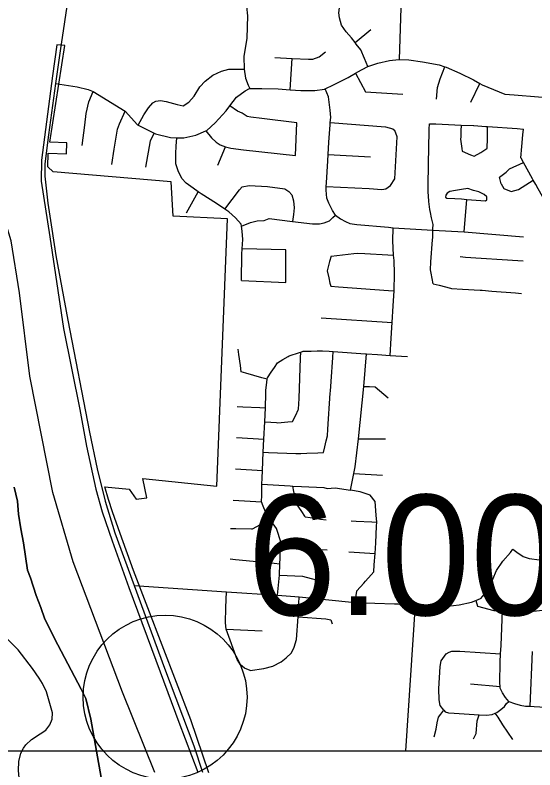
# Model space of a CAD drawing. Extents: x 1659811 to 1934326, y 644115 to 934867.
# Drawn here: x 1797422 to 1802180, y 753899 to 760803 of the extents above; entities that cross this region are included whole.
import ezdxf

# ---------------------------------------------------------------- set-up
doc = ezdxf.new("R2010")
doc.units = 0
for name, color, linetype in [('Default', 7, 'Continuous'), ('GM_X_City_Street', 7, 'Continuous'), ('GM_X_Corporation', 7, 'Continuous'), ('GM_X_Township', 7, 'Continuous'), ('GM_X_US_Route', 7, 'Continuous'), ('SH_Text', 7, 'Continuous')]:
    doc.layers.add(name, color=color, linetype=linetype)

msp = doc.modelspace()

# ---------------------------------------------------------------- linework, layer by layer
at = {"layer": 'Default'}
msp.add_circle((1798794.9, 754564.2), 750, dxfattribs=at)
at = {"layer": 'GM_X_City_Street'}
for points in [[(1798335.7, 760997.9), (1798375.6, 761008.9), (1798704.6, 761095.7), (1799001.1, 761175.3), (1799091.5, 761186.1), (1799199.9, 761175.3), (1799326.5, 761146.3), (1799402.4, 761099.3), (1799442.2, 761063.1), (1799507.3, 760976.3), (1799539.8, 760882.3), (1799550.7, 760795.5), (1799543.4, 760593), (1799514.8, 760423.4), (1799519.8, 760308.4), (1799532.3, 760226.8), (1799555.5, 760162.4), (1799571.3, 760132.2)], [(1800940.7, 760395.7), (1800965.5, 761155.7)], [(1800650.4, 760331.2), (1800618.7, 760405.4), (1800585.2, 760485.7), (1800543.6, 760538), (1800533.8, 760551.2), (1800501.9, 760594.4), (1800452.3, 760650.7), (1800410.7, 760711.1), (1800391.1, 760777.3), (1800385.4, 760823.4), (1800393.9, 760893.5), (1800424.4, 760969.5), (1800488.8, 761043.3)], [(1800533.8, 760551.2), (1800678.5, 760671.5)], [(1799800.7, 760416.1), (1799956.9, 760407), (1800106.6, 760398.3), (1800146.7, 760400.1), (1800204.8, 760419.7), (1800263.1, 760465.5)], [(1799938.7, 760119.3), (1799956.9, 760407)], [(1797792.8, 760176.2), (1797990.5, 760147.8), (1798090, 760122.8), (1798137.6, 760103.5), (1798429.8, 759923.9), (1798543.4, 759800.2), (1798549.9, 759796.8), (1798695.3, 759723.5), (1798706.2, 759718), (1798845.7, 759682.2), (1798903.9, 759681.5), (1798965.7, 759680.8), (1799075.9, 759703.4), (1799169.3, 759745.1), (1799176.4, 759748.3), (1799253.3, 759817.5), (1799352.6, 759926.5), (1799386.9, 759971.3), (1799448.1, 760051.5), (1799528.8, 760108.7), (1799567.1, 760132.2), (1799571.3, 760132.2), (1799679.1, 760132.8), (1799828.9, 760127), (1799938.7, 760119.3), (1800038.7, 760112.4), (1800164.6, 760112.8), (1800252.7, 760123.8), (1800260.5, 760127.6), (1800337.2, 760164.8), (1800470, 760233.3), (1800537.2, 760272), (1800558.6, 760284.3), (1800645.1, 760329.4), (1800650.4, 760331.2), (1800743.5, 760364.2), (1800847.8, 760387), (1800933.8, 760395.9), (1800940.7, 760395.7), (1801025.8, 760392.8), (1801149.5, 760375.3), (1801303.1, 760349.3), (1801356.3, 760330.8), (1801368.8, 760326.5), (1801492, 760272.9), (1801619.2, 760211.2), (1801675.6, 760178.3), (1801696.6, 760166.1), (1801853.7, 760100.1), (1801903.4, 760079.4), (1801989.3, 760072.4), (1802436.6, 760036.8)], [(1798549.9, 759796.8), (1798601.2, 759890), (1798643.6, 759955.8), (1798681.9, 760001.7), (1798710, 760015.6), (1798752.1, 760021.3), (1798806, 760013), (1798905.9, 759986.4), (1798959.8, 759972.1), (1799012, 760007.8), (1799060.4, 760061.6), (1799112.9, 760147.5), (1799163.3, 760199.3), (1799231.6, 760253), (1799311.9, 760288.6), (1799378, 760308.3), (1799442, 760307.9), (1799519.8, 760308.4)], [(1800537.2, 760272), (1800630.7, 760100.7), (1800970.6, 760078.7)], [(1801278.4, 760032.9), (1801289.1, 760141), (1801313.6, 760219), (1801356.3, 760330.8)], [(1801594.2, 760007), (1801675.6, 760178.3)], [(1798035.2, 759609.5), (1798060.4, 759796.2), (1798072.5, 759901.2), (1798098.6, 760008), (1798137.6, 760103.5)], [(1800353.4, 758972.2), (1800327.7, 759016.5), (1800294.1, 759082.8), (1800276.4, 759129), (1800268.9, 759201.1), (1800270.2, 759235.3), (1800271.3, 759267.2), (1800284.7, 759469.5), (1800287.7, 759527.7), (1800293.7, 759639.8), (1800304.8, 759800.1), (1800306.8, 759820.6), (1800311.2, 759866.1), (1800305.7, 759934.3), (1800298.1, 760006.5), (1800290.4, 760056.6), (1800260.5, 760127.6)], [(1798308.2, 759436.8), (1798329.1, 759576.9), (1798350, 759703), (1798360.3, 759759.1), (1798378.7, 759807.1), (1798429.8, 759923.9)], [(1800000.9, 759815.8), (1799681.1, 759855.7), (1799581.2, 759870.3), (1799547.2, 759876.5), (1799499.4, 759904.8), (1799457.5, 759925.1), (1799386.9, 759971.3)], [(1799169.3, 759745.1), (1799219.9, 759680), (1799263.7, 759639.7), (1799299.5, 759615.5), (1799347.4, 759599.1), (1799397.3, 759586.9), (1799511.2, 759570.2), (1799989, 759519.3), (1800000.9, 759815.8)], [(1800306.8, 759820.6), (1800812.7, 759781.1), (1800878.6, 759762.7), (1800896.5, 759748.5)], [(1801249.7, 758344.1), (1801239.6, 758393.8), (1801229.6, 758443.6), (1801223.7, 758472.8), (1801228.7, 758544.4), (1801243.1, 758747), (1801244.6, 758768.8), (1801246.1, 758836.1), (1801246.4, 758848.4), (1801247.3, 758887.4), (1801234.2, 758948.6), (1801223.7, 758998.3), (1801218, 759025.2), (1801210.4, 759098.8), (1801205.2, 759149.3), (1801201.9, 759181.9), (1801203.2, 759250.7), (1801209.8, 759606.1), (1801210.2, 759626.5), (1801212.2, 759707.5), (1801213.4, 759758.3), (1801214.7, 759809.1)], [(1801214.7, 759809.1), (1801272.1, 759806.7), (1801505.1, 759797), (1801616.3, 759792.3), (1801619.3, 759792.2), (1801730.9, 759784.3), (1801745.9, 759783.2), (1802017.3, 759764), (1802074.6, 759759.9)], [(1801505.1, 759797), (1801502.8, 759743.2), (1801500.4, 759689.5), (1801499.5, 759668.6), (1801510.7, 759582.7), (1801513.9, 759558.4), (1801590.3, 759525.6), (1801624.6, 759510.9), (1801684.7, 759547.3), (1801730.6, 759575.2), (1801743.2, 759582.8), (1801744.5, 759675.6), (1801745.2, 759729.4), (1801745.9, 759783.2)], [(1798620.1, 759411), (1798661.7, 759651.2), (1798695.3, 759723.5)], [(1800857.2, 759243.9), (1800897.6, 759303.7), (1800918.1, 759690.3), (1800896.5, 759748.5)], [(1802316.2, 759028), (1802289.5, 759074.3), (1802209.5, 759213.3), (1802187.3, 759252), (1802164.8, 759293.1), (1802157.4, 759306.6), (1802075.8, 759455.7), (1802054.7, 759494.2), (1802052.4, 759498.5), (1802061, 759600.1), (1802070.1, 759706.6), (1802074.6, 759759.9)], [(1799493.4, 758374), (1799497, 758616.5), (1799500.1, 758663.7), (1799505.9, 758750.7), (1799500.4, 758826.8), (1799493.6, 758870.8), (1799490.8, 758889), (1799439.2, 758947.4), (1799377.5, 759003.9), (1799341.1, 759028.3), (1799266, 759078.7), (1799126.6, 759167.6), (1799097.8, 759186.8), (1799050.9, 759218.2), (1798989.2, 759266.6), (1798947.5, 759308.9), (1798915.9, 759377.2), (1798894.3, 759443.5), (1798894.9, 759535.6), (1798897.4, 759603.7), (1798903.9, 759681.5)], [(1799276.3, 759431.3), (1799347.4, 759599.1)], [(1800287.7, 759527.7), (1800674.9, 759507.4)], [(1801871.8, 759259.8), (1801856.6, 759320.8), (1801917.6, 759366.5), (1801948, 759397), (1802075.8, 759455.7)], [(1799341.1, 759028.3), (1799474.8, 759205.7), (1799499, 759231.6), (1799565.1, 759245.3), (1799731.1, 759236.3), (1799891, 759213.3), (1799928.8, 759189.1), (1799954.6, 759158.9), (1799970.2, 759102.6), (1799975.8, 759038.5), (1799969.4, 758978.4), (1799962.7, 758915.4)], [(1800270.2, 759235.3), (1800663, 759216.9), (1800779, 759208.2), (1800815, 759214), (1800857.2, 759243.9)], [(1801871.8, 759259.8), (1801893.9, 759215.4), (1801962.1, 759188.1), (1802030.4, 759208.6), (1802164.8, 759293.1)], [(1798991.2, 758995.4), (1799097.8, 759186.8)], [(1801556.4, 759115.6), (1801728.4, 759102.6), (1801740.4, 759112.5), (1801738.6, 759140.6), (1801716.7, 759160.8), (1801666.9, 759187.1), (1801617, 759199.4), (1801565.1, 759217.7), (1801509, 759208), (1801453, 759198.3), (1801400.9, 759190.6), (1801376.8, 759174.7), (1801364.7, 759156.7), (1801362.6, 759136.7), (1801372.5, 759128.7), (1801446.5, 759124.2), (1801508.5, 759121.9), (1801556.4, 759115.6)], [(1801532.5, 758819.2), (1801556.4, 759115.6)], [(1799493.6, 758870.8), (1799576.9, 758904.6), (1799639, 758922.2), (1799703, 758923.9), (1799747.2, 758941.7), (1799962.7, 758915.4), (1800144.9, 758893.3), (1800208.9, 758892.9), (1800251, 758902.7), (1800299.1, 758922.4), (1800329.3, 758952.3), (1800353.4, 758972.2)], [(1800353.4, 758972.2), (1800399.2, 758939.9), (1800447.1, 758913.6), (1800487, 758897.3), (1800548.9, 758886.9), (1800841.1, 758861.8), (1800882.2, 758857.6), (1801246.1, 758836.1), (1801532.5, 758819.2), (1802074.3, 758775.9)], [(1800855.8, 757690.4), (1800864.2, 757846.3), (1800871.9, 757992.4), (1800882.7, 758144.9), (1800892.2, 758280.3), (1800896, 758440), (1800891.1, 758559.4), (1800884.4, 758606.6), (1800879.7, 758739), (1800882.2, 758857.6)], [(1799493.4, 758374), (1799900.7, 758356.7), (1799900.7, 758655.6), (1799500.1, 758663.7)], [(1800314.2, 758598.3), (1800365.9, 758603.9), (1800521, 758620.7), (1800559.2, 758624.8), (1800624.7, 758621.1), (1800832.4, 758609.5), (1800884.4, 758606.6)], [(1800314.2, 758598.3), (1800300.8, 758549.1), (1800287.4, 758499.9), (1800277.5, 758463.4), (1800292.3, 758400.9), (1800304.1, 758351.2), (1800311, 758322.5), (1800383.2, 758317.2), (1800841.2, 758284), (1800892.2, 758280.3)], [(1801497.2, 758593.2), (1801545, 758590), (1802023.2, 758557.7), (1802071, 758554.4)], [(1801249.7, 758344.1), (1801302.3, 758331.1), (1801407.7, 758305.1), (1801417.7, 758302.6), (1801515.7, 758296.8), (1801678.2, 758287.2), (1801695.7, 758286.2), (1801786.3, 758278.9), (1802002.6, 758261.4), (1802056.8, 758257)], [(1800224.5, 758034.8), (1800871.9, 757992.4)], [(1799729.8, 757472.6), (1799681.1, 757486.4), (1799535, 757527.8), (1799492.6, 757539.9), (1799485, 757596.5), (1799471.5, 757696.9), (1799464.7, 757747.1)], [(1799708.5, 757081.6), (1799761.4, 757078.3), (1799814.3, 757075), (1799826.2, 757074.2), (1799919.9, 757082.5), (1799961.8, 757086.2), (1799990.3, 757143.5), (1800013.9, 757190.9), (1800017.2, 757197.5), (1800021, 757296.1), (1800035.1, 757666.9), (1800037.1, 757720)], [(1799825.1, 757623.4), (1799872.7, 757651.3), (1799920.3, 757679.2), (1799931.6, 757685.9), (1800024, 757715.7), (1800037.1, 757720), (1800060.2, 757727.5), (1800132.5, 757729.6), (1800187.6, 757731.3), (1800236.8, 757732.8), (1800297.7, 757728.5), (1800332.6, 757726.1), (1800627.8, 757705.4), (1800631.4, 757705.1), (1800638.7, 757704.7), (1800737.8, 757698.2), (1800855.8, 757690.4), (1800958, 757683.8), (1801013, 757680.1)], [(1800243.5, 756801), (1800256.5, 756854.2), (1800269.5, 756907.4), (1800281, 756954.8), (1800285, 757015.4), (1800307, 757343.4), (1800308.3, 757362.4), (1800314.3, 757452.7), (1800329, 757671.3), (1800332.6, 757726.1)], [(1800490.7, 756458.3), (1800523.2, 756610), (1800535.9, 756669.5), (1800563.8, 756928.4), (1800615.1, 757406.9), (1800638.7, 757704.7)], [(1799825, 755496), (1799843.6, 755679), (1799844.6, 755784.3), (1799847, 755836), (1799847.6, 755850.2), (1799849.6, 755933.6), (1799851, 755991.1), (1799851.1, 755994.5), (1799820.5, 756089.8), (1799814.8, 756107.7), (1799752.7, 756191), (1799733.3, 756217), (1799728.7, 756223.2), (1799691.8, 756311.5), (1799678.9, 756349.3), (1799679.7, 756412.3), (1799680.5, 756464), (1799681.2, 756512.2), (1799683.3, 756567.4), (1799686.1, 756636.1), (1799692.7, 756803.9), (1799698.9, 756925.3), (1799708.5, 757081.6), (1799712.8, 757209.5), (1799716.6, 757342.4), (1799717.3, 757369), (1799726.5, 757445.3), (1799729.8, 757472.6), (1799731.2, 757484), (1799767.2, 757537.4), (1799796.1, 757580.3), (1799825.1, 757623.4)], [(1800615.1, 757406.9), (1800666.9, 757405.5), (1800718.7, 757404.1), (1800719, 757404.1), (1800796.9, 757336.3), (1800836, 757302.4)], [(1799455, 757223.3), (1799506.6, 757220.5), (1799661.2, 757212.3), (1799712.8, 757209.5)], [(1799449.8, 756937.7), (1799499.6, 756935.2), (1799649.1, 756927.8), (1799698.9, 756925.3)], [(1800563.8, 756928.4), (1800811.2, 756927.2)], [(1799692.7, 756803.9), (1799742.7, 756802.2), (1799993.2, 756793.8), (1800038.6, 756792.2), (1800093.3, 756794.5), (1800193.4, 756798.8), (1800243.5, 756801)], [(1799440.8, 756653.2), (1799489.8, 756649.8), (1799637, 756639.5), (1799686.1, 756636.1)], [(1800523.2, 756610), (1800785.3, 756593.8)], [(1799681.2, 756512.2), (1799732.8, 756509), (1799939.1, 756496.1), (1799959.9, 756494.7), (1799964.7, 756494.5), (1800042.4, 756491.1), (1800249, 756482.4), (1800279.5, 756473.4), (1800352.2, 756478), (1800490.7, 756458.3)], [(1799959.9, 756494.7), (1799970, 756445.4), (1799990.2, 756346.7), (1799993.3, 756331.6), (1800042.8, 756262.1), (1800072, 756221.1), (1800076.8, 756214.3), (1800168.2, 756200.2), (1800218, 756192.5), (1800267.9, 756184.8)], [(1800534, 755429.8), (1800541.8, 755479.7), (1800549.6, 755529.6), (1800550.5, 755535.3), (1800612.7, 755607.3), (1800628.5, 755625.6), (1800679.8, 755682.7), (1800704.8, 755710.6), (1800709.3, 755774), (1800716.9, 755879.6), (1800722.4, 755975.5), (1800731.1, 756126.7), (1800733.1, 756165.1), (1800726.8, 756227.3), (1800717, 756352.6), (1800671.7, 756413), (1800581.2, 756443.2), (1800490.7, 756458.3)], [(1799418, 756366.5), (1799470.2, 756363.1), (1799626.7, 756352.8), (1799678.9, 756349.3)], [(1799394.8, 756106.6), (1799442.4, 756105.9), (1799585, 756103.9), (1799595.6, 756103.7), (1799669.5, 756144.7), (1799711.1, 756167.9), (1799752.7, 756191)], [(1800497.5, 756176.4), (1800544.6, 756174.1), (1800686, 756167.4), (1800733.1, 756165.1)], [(1799849.6, 755933.6), (1799903, 755930.9), (1800223.6, 755914.9), (1800277, 755912.2)], [(1800477.9, 755894.5), (1800525.7, 755891.5), (1800669.1, 755882.5), (1800716.9, 755879.6)], [(1801697.2, 755482.1), (1801770.9, 755567.9), (1801794.3, 755644.1), (1801829, 755723.3), (1801886.2, 755808.8), (1801957.6, 755886.1), (1801978.1, 755918.1), (1802013.1, 755890.5), (1802073.1, 755850.4), (1802127.2, 755832.8), (1802222.1, 755820.4), (1802353.5, 755802.4), (1802583.1, 755807.9), (1803053.9, 755780.3), (1803111.3, 755776.9), (1803112.3, 755776.9)], [(1799390.6, 755829.8), (1799441, 755824.7), (1799794.1, 755789.5), (1799844.6, 755784.3)], [(1799843.6, 755679), (1800053, 755671), (1800223.6, 755625.7)], [(1798512.7, 755586.2), (1799355.8, 755527.8), (1799825, 755496), (1800021.2, 755482.7), (1800534, 755429.8), (1800895.1, 755418.8), (1800925.7, 755417.9)], [(1799573.2, 754809.1), (1799522.8, 754830.3), (1799485.7, 754859.5), (1799453.8, 754909.9), (1799353.1, 755185.7), (1799347.8, 755244), (1799350.5, 755384.6), (1799355.8, 755527.8)], [(1799573.2, 754809.1), (1799697.8, 754827.6), (1799782.6, 754848.9), (1799856.9, 754888.6), (1799904.6, 754923.1), (1799952.3, 754968.2), (1799976.2, 755021.3), (1799997.4, 755090.2), (1800013.3, 755299.7), (1800021.2, 755482.7)], [(1800925.7, 755417.9), (1801086.3, 755413), (1801163.9, 755412.2), (1801263, 755406.9), (1801383.9, 755396.8), (1801487.9, 755409.7), (1801599.9, 755433.2), (1801638.6, 755448.3), (1801683.1, 755465.7), (1801686.5, 755469.6), (1801697.2, 755482.1)], [(1801638.6, 755448.3), (1801654.9, 755397), (1801803.4, 755355.6), (1801882.1, 755358.1), (1802008, 755348.7), (1802139.7, 755347.9), (1802249.8, 755358.8), (1802319.4, 755360.1)], [(1800997.2, 754072.7), (1801086.3, 755413)], [(1800013.3, 755299.7), (1800265.1, 755281.2), (1800312.9, 755270.5), (1800323.5, 755233.4)], [(1801940.3, 754524.2), (1801910.5, 754560.5), (1801882.8, 754602.7), (1801863.1, 754646.9), (1801861.3, 754662), (1801857.4, 754695), (1801860.7, 754885.4), (1801865.1, 754959.9), (1801869.7, 755035.7), (1801882.1, 755358.1)], [(1797474.1, 753661.2), (1797453.4, 753894.5), (1797457.5, 753975.5), (1797476.1, 754052), (1797498.8, 754098.2), (1797520.1, 754127.5), (1797571.4, 754176), (1797653.1, 754228.1), (1797703.8, 754262.5), (1797740.9, 754311.2), (1797760.9, 754364.1), (1797763.9, 754420.6), (1797710.8, 754612.1), (1797671.9, 754687.7), (1797642.1, 754738.8), (1797582.5, 754826.9), (1797449.4, 754998.5), (1797353, 755093.2), (1797198.2, 755184.3), (1797125.1, 755208.3), (1797060.9, 755220.1), (1796967.1, 755222.2), (1796919.6, 755218.7)], [(1799353.1, 755185.7), (1799684.5, 755169.8)], [(1801345.3, 754446), (1801314.1, 754487.2), (1801304.7, 754539), (1801301.8, 754641.2), (1801314, 754844), (1801322.6, 754896.4), (1801368.7, 754961.9)], [(1801368.7, 754961.9), (1801394.4, 754974.6), (1801418.1, 754983.4), (1801492, 754985.5), (1801865.1, 754959.9)], [(1802136.9, 754480.8), (1802158, 754980.8)], [(1801590.5, 754685.7), (1801861.3, 754662)], [(1801345.3, 754446), (1801357.7, 754430.3), (1801390, 754421.3), (1801440.1, 754416.7), (1801668.2, 754403.3), (1801736.5, 754399.3), (1801788.3, 754406.8), (1801817.5, 754418.4), (1801831.8, 754424.1), (1801869, 754451.2), (1801902.2, 754478.3), (1801919.5, 754506.8), (1801940.3, 754524.2)], [(1801940.3, 754524.2), (1801992.2, 754505.9), (1802046.1, 754491.5), (1802094, 754483.2), (1802136.9, 754480.8), (1802174, 754478.8), (1802278, 754472.1), (1802507.6, 754455)], [(1801258.2, 754200.9), (1801276.2, 754271.6), (1801284.6, 754330), (1801297.1, 754382.5), (1801318.3, 754409.2), (1801345.3, 754446)], [(1801616.6, 754183.3), (1801643.3, 754230.2), (1801650, 754348.7), (1801668.2, 754403.3)], [(1801976.8, 754175.7), (1801885, 754311.4), (1801843, 754382.3), (1801817.5, 754418.4)]]:
    msp.add_lwpolyline(points, dxfattribs=at)
at = {"layer": 'GM_X_Corporation'}
for points in [[(1799194.7, 753872.9), (1799030.1, 754355.8), (1798507.4, 755721.3), (1798384.2, 756060.9), (1798313.9, 756259.2), (1798275.8, 756371.8), (1798244.4, 756489.3), (1798466.5, 756467.3), (1798529.2, 756374.5), (1798628.2, 756388.4), (1798590.8, 756564.5), (1799270, 756493.1), (1799367.1, 758939.4), (1798869.9, 758962.8), (1798849.2, 759277.3), (1797769.4, 759368.4), (1797721.9, 759416), (1797724.9, 759540.3), (1797892.6, 759534.4), (1797896.2, 759634.3), (1797740.8, 759639.8), (1797877, 760524.3), (1797803.4, 760529.7), (1797766.1, 760245.8), (1797665.4, 759476.7), (1797660.2, 759284), (1797739.2, 758775.4), (1797865.1, 757935.1), (1798015.2, 757195.5), (1798076.9, 756860.4), (1798161.1, 756466.3), (1798219.2, 756258), (1798311.2, 755995), (1798463.2, 755566.2), (1798748.7, 754795.3), (1798922.3, 754336.2), (1799095.3, 753876.8)], [(1798210.3, 753828.7), (1798116.1, 754361.7), (1798070.9, 754552.8), (1798026.5, 754636.1), (1797814.4, 755043), (1797693.1, 755276), (1797657, 755384.4), (1797616, 755492.8), (1797564, 755654.2), (1797534.5, 755726.8), (1797500, 755975.3), (1797475.4, 756103.9), (1797452.2, 756237.5), (1797445.4, 756357.9), (1797413.3, 756483.4)], [(1797413.3, 756483.4), (1797445.4, 756357.9), (1797452.2, 756237.5), (1797475.4, 756103.9), (1797500, 755975.3), (1797534.5, 755726.8), (1797564, 755654.2), (1797616, 755492.8), (1797657, 755384.4), (1797693.1, 755276), (1797814.4, 755043), (1798026.5, 754636.1), (1798070.9, 754552.8), (1798116.1, 754361.7), (1798210.3, 753828.7)], [(1797413.3, 756483.4), (1797445.4, 756357.9), (1797452.2, 756237.5), (1797475.4, 756103.9), (1797500, 755975.3), (1797534.5, 755726.8), (1797564, 755654.2), (1797616, 755492.8), (1797657, 755384.4), (1797693.1, 755276), (1797814.4, 755043), (1798026.5, 754636.1), (1798070.9, 754552.8), (1798116.1, 754361.7), (1798210.3, 753828.7)]]:
    msp.add_lwpolyline(points, dxfattribs=at)
at = {"layer": 'GM_X_Township'}
msp.add_lwpolyline([(1798702.1, 753874.9), (1798405.7, 754608.6), (1797955, 755800.8), (1797766.6, 756435.4), (1797558.4, 757500.4), (1797462.9, 758261.8), (1797385.8, 758737.5), (1797287.5, 759056.9), (1797068.6, 759573.3), (1796960.3, 759890.8), (1796875.8, 760193.8), (1796840.9, 760568.2), (1796868.9, 760768.6), (1796927.2, 760974.5)], dxfattribs=at)
at = {"layer": 'GM_X_US_Route'}
for points in [[(1798016.5, 761671.2), (1798003.1, 761601.7), (1797969.2, 761401.2), (1797913.7, 761009.7), (1797836.2, 760475.2)], [(1797836.2, 760475.2), (1797792.8, 760176.2), (1797727.5, 759708.8), (1797695.1, 759440.8), (1797695.1, 759328.9), (1797723.1, 759083.4), (1797759.2, 758844.8), (1797796.5, 758605.2), (1797905.9, 758013.2), (1798102.1, 756988.4), (1798172, 756652.3), (1798246.2, 756355.3), (1798335.1, 756066.2), (1798512.7, 755586.2), (1798791.1, 754830.3), (1799058.1, 754118.2), (1799139, 753876.8)]]:
    msp.add_lwpolyline(points, dxfattribs=at)
at = {"layer": 'SH_Text'}
msp.add_lwpolyline([(1741462.1, 842026.1), (1846072.7, 842026.1), (1846072.7, 754070.2), (1741462.1, 754070.2)], close=True, dxfattribs=at)

# ---------------------------------------------------------------- texts
at = {"layer": 'Default'}
msp.add_text('6.00', height=1100, dxfattribs=at).set_placement((1799544.8, 755314.2))

doc.saveas('drawing.dxf')
